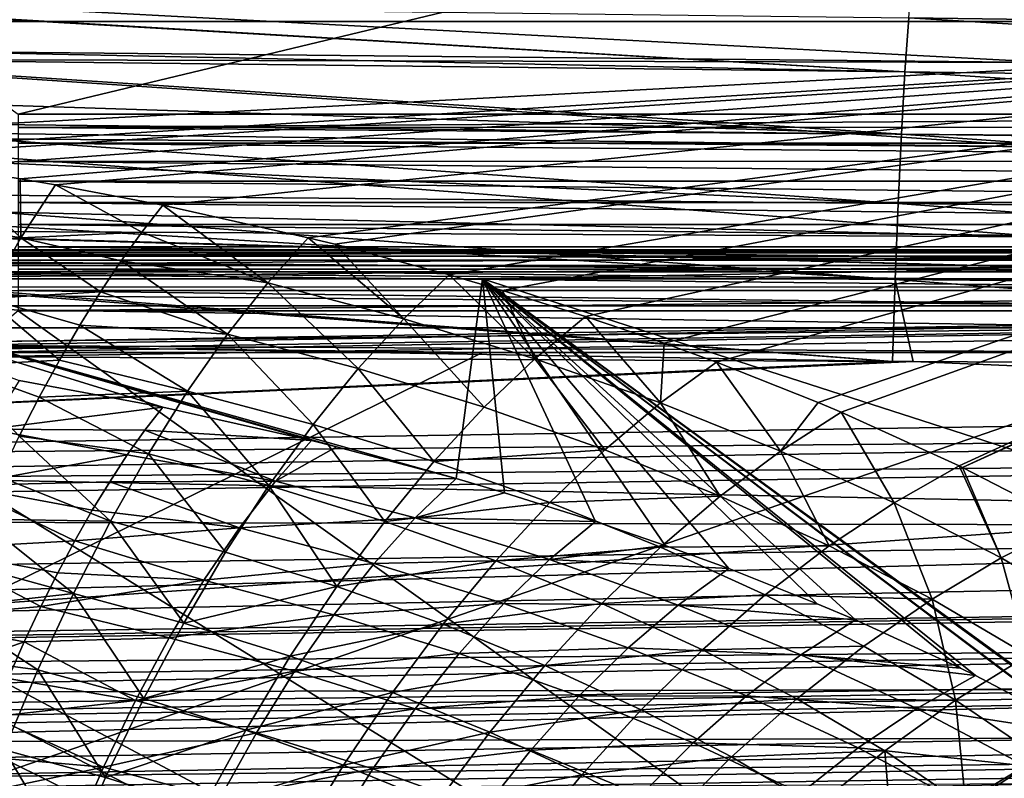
# Model space of a CAD drawing. Header units: metres. Extents: x -109 to 109, y -78 to 121.
# Tile 1055 of 1056: x -33 to -19, y 7 to 17. Entities that reach past the tile are written whole.
import ezdxf

# ---------------------------------------------------------------- set-up
doc = ezdxf.new("R2010")
doc.units = ezdxf.units.M
doc.layers.add('solid_508554_SW0001', color=7, linetype='CONTINUOUS')

msp = doc.modelspace()

# ---------------------------------------------------------------- linework, layer by layer
at = {"layer": 'solid_508554_SW0001'}
for points in [[(-21.342606, 18.547604, -3.549314), (-36.853806, 18.547604, -3.54931), (-32.970078, 15.75333, -8.021083)], [(-4.682198, 15.753331, -8.021087), (-21.342606, 18.547604, -3.549314), (-32.970078, 15.75333, -8.021083)], [(-4.682198, 15.753331, -8.021087), (-4.590186, 17.150467, -5.785203), (-21.342606, 18.547604, -3.549314)], [(-6.758444, 17.023067, -16.715183), (-37.023712, 17.023067, -16.715183), (-37.019573, 18.021637, -14.876427)], [(-5.92515, 17.335104, -16.164734), (-6.758444, 17.023067, -16.715183), (-37.019573, 18.021637, -14.876427)], [(-4.969801, 16.858284, 14.409007), (-20.747793, 17.075331, 13.560602), (-20.694605, 17.70388, 12.337222)], [(-4.939321, 17.487726, 13.235426), (-4.969801, 16.858284, 14.409007), (-20.694605, 17.70388, 12.337222)], [(-36.861309, 17.419931, 17.86578), (-18.808737, 16.463593, 19.43844), (-18.759266, 17.533689, 18.375368)], [(-36.861309, 17.419931, 17.86578), (-36.895264, 16.638653, 18.633751), (-18.808737, 16.463593, 19.43844)], [(-36.699299, 16.663927, 13.711466), (-36.65786, 17.259754, 12.734983), (-20.798943, 16.331966, 14.717906)], [(-36.65786, 17.259754, 12.734983), (-36.657394, 17.265879, 12.723969), (-20.798943, 16.331966, 14.717906)], [(-36.657394, 17.265879, 12.723969), (-20.747793, 17.075331, 13.560602), (-20.798943, 16.331966, 14.717906)], [(-4.996895, 16.122278, 15.519098), (-20.798943, 16.331966, 14.717906), (-20.747793, 17.075331, 13.560602)], [(-4.969801, 16.858284, 14.409007), (-4.996895, 16.122278, 15.519098), (-20.747793, 17.075331, 13.560602)], [(-6.758444, 17.023067, -16.715183), (-37.023712, 15.417322, -19.496414), (-37.023712, 17.023067, -16.715183)], [(-6.758444, 17.023067, -16.715183), (-35.48402, 15.240658, -19.802406), (-37.023712, 15.417322, -19.496414)], [(-6.758444, 17.023067, -16.715183), (-34.961308, 15.172214, -19.920954), (-35.48402, 15.240658, -19.802406)], [(-6.758444, 17.023067, -16.715183), (-33.960289, 15.028846, -20.169275), (-34.961308, 15.172214, -19.920954)], [(-6.758444, 17.023067, -16.715183), (-32.94508, 14.866494, -20.450476), (-33.960289, 15.028846, -20.169275)], [(-6.758444, 17.023067, -16.715183), (-32.458565, 14.782458, -20.596031), (-32.94508, 14.866494, -20.450476)], [(-6.758444, 17.023067, -16.715183), (-30.987467, 14.502872, -21.08029), (-32.458565, 14.782458, -20.596031)], [(-6.758444, 17.023067, -16.715183), (-28.991423, 14.05822, -21.850449), (-30.987467, 14.502872, -21.08029)], [(-6.758444, 17.023067, -16.715183), (-28.625614, 13.968137, -22.006477), (-28.991423, 14.05822, -21.850449)], [(-6.758444, 17.023067, -16.715183), (-27.053476, 13.548967, -22.7325), (-28.625614, 13.968137, -22.006477)], [(-6.758444, 17.023067, -16.715183), (-26.323151, 13.335853, -23.101625), (-27.053476, 13.548967, -22.7325)], [(-6.758444, 17.023067, -16.715183), (-25.182825, 12.978282, -23.720955), (-26.323151, 13.335853, -23.101625)], [(-6.758444, 17.023067, -16.715183), (-24.10392, 12.610436, -24.358084), (-25.182825, 12.978282, -23.720955)], [(-6.758444, 17.023067, -16.715183), (-23.387451, 12.34922, -24.810522), (-24.10392, 12.610436, -24.358084)], [(-6.758444, 17.023067, -16.715183), (-21.992008, 11.798354, -25.76465), (-23.387451, 12.34922, -24.810522)], [(-6.758444, 17.023067, -16.715183), (-21.674801, 11.664824, -25.995934), (-21.992008, 11.798354, -25.76465)], [(-6.758444, 17.023067, -16.715183), (-20.052856, 10.928493, -27.271294), (-21.674801, 11.664824, -25.995934)], [(-6.758444, 17.023067, -16.715183), (-20.010578, 10.908013, -27.306767), (-20.052856, 10.928493, -27.271294)], [(-6.758444, 17.023067, -16.715183), (-7.572057, 16.642284, -17.374716), (-20.010578, 10.908013, -27.306767)], [(-36.895264, 16.638653, 18.633751), (-36.900597, 16.507622, 18.753492), (-18.808737, 16.463593, 19.43844)], [(-36.708649, 16.515184, 13.930202), (-36.699299, 16.663927, 13.711466), (-20.798943, 16.331966, 14.717906)], [(-7.572057, 16.642284, -17.374716), (-8.300473, 16.220469, -18.105324), (-20.010578, 10.908013, -27.306767)], [(-36.900597, 16.507622, 18.753492), (-36.937424, 15.533107, 19.572546), (-18.854805, 15.305784, 20.405415)], [(-36.900597, 16.507622, 18.753492), (-18.854805, 15.305784, 20.405415), (-18.808737, 16.463593, 19.43844)], [(-36.739056, 15.991838, 14.637187), (-36.708649, 16.515184, 13.930202), (-20.847582, 15.480673, 15.798412)], [(-36.708649, 16.515184, 13.930202), (-20.798943, 16.331966, 14.717906), (-20.847582, 15.480673, 15.798412)], [(-5.020374, 15.286323, 16.556009), (-20.847582, 15.480673, 15.798412), (-20.798943, 16.331966, 14.717906)], [(-4.996895, 16.122278, 15.519098), (-5.020374, 15.286323, 16.556009), (-20.798943, 16.331966, 14.717906)], [(-8.300473, 16.220469, -18.105324), (-18.525719, 10.14177, -28.633938), (-20.010578, 10.908013, -27.306767)], [(-36.75721, 15.64832, 15.055971), (-36.739056, 15.991838, 14.637187), (-20.847582, 15.480673, 15.798412)], [(-32.970078, 15.571224, -8.268086), (-4.682198, 15.753331, -8.021087), (-32.970078, 15.75333, -8.021083)], [(-4.682199, 15.572849, -8.266206), (-4.682198, 15.753331, -8.021087), (-32.970078, 15.571224, -8.268086)], [(-36.776867, 15.247792, 15.506217), (-36.75721, 15.64832, 15.055971), (-20.893257, 14.529337, 16.79211)], [(-36.75721, 15.64832, 15.055971), (-20.847582, 15.480673, 15.798412), (-20.893257, 14.529337, 16.79211)], [(-4.682199, 15.35514, -8.482906), (-4.682199, 15.572849, -8.266206), (-32.970078, 15.571224, -8.268086)], [(-4.682199, 15.35514, -8.482906), (-32.970078, 15.571224, -8.268086), (-32.970078, 15.353474, -8.484323)], [(-36.940624, 15.442174, 19.643013), (-36.971596, 14.501547, 20.318605), (-18.890017, 14.068698, 21.269476)], [(-36.937424, 15.533107, 19.572546), (-36.940624, 15.442174, 19.643013), (-18.854805, 15.305784, 20.405415)], [(-36.940624, 15.442174, 19.643013), (-18.890017, 14.068698, 21.269476), (-18.854805, 15.305784, 20.405415)], [(-5.040026, 14.357511, 17.510618), (-20.893257, 14.529337, 16.79211), (-20.847582, 15.480673, 15.798412)], [(-5.020374, 15.286323, 16.556009), (-5.040026, 14.357511, 17.510618), (-20.847582, 15.480673, 15.798412)], [(-4.682199, 15.106812, -8.663714), (-4.682199, 15.35514, -8.482906), (-32.970078, 15.353474, -8.484323)], [(-4.682199, 15.106812, -8.663714), (-32.970078, 15.353474, -8.484323), (-32.970078, 15.105206, -8.6647)], [(-36.802597, 14.673853, 16.090149), (-36.776867, 15.247792, 15.506217), (-20.893257, 14.529337, 16.79211)], [(-32.935249, 14.057127, -21.723635), (-34.374317, 14.293921, -21.313614), (-33.960289, 15.028846, -20.169275)], [(-32.94508, 14.866494, -20.450476), (-32.935249, 14.057127, -21.723635), (-33.960289, 15.028846, -20.169275)], [(-4.682199, 14.833721, -8.804362), (-4.682199, 15.106812, -8.663714), (-32.970078, 15.105206, -8.6647)], [(-4.682199, 14.833721, -8.804362), (-32.970078, 15.105206, -8.6647), (-32.970078, 14.832265, -8.804973)], [(-32.94508, 14.866494, -20.450476), (-32.458565, 14.782458, -20.596031), (-32.935249, 14.057127, -21.723635)], [(-4.682199, 14.542311, -8.901532), (-4.682199, 14.833721, -8.804362), (-32.970078, 14.832265, -8.804973)], [(-4.682199, 14.542311, -8.901532), (-32.970078, 14.832265, -8.804973), (-32.970078, 14.541077, -8.901838)], [(-31.272802, 14.136699, -21.678062), (-32.935249, 14.057127, -21.723635), (-32.458565, 14.782458, -20.596031)], [(-30.987467, 14.502872, -21.08029), (-31.272802, 14.136699, -21.678062), (-32.458565, 14.782458, -20.596031)], [(-36.812496, 14.436559, 16.312986), (-36.802597, 14.673853, 16.090149), (-20.935545, 13.486774, 17.689795)], [(-36.802597, 14.673853, 16.090149), (-20.893257, 14.529337, 16.79211), (-20.935545, 13.486774, 17.689795)], [(-36.971596, 14.501547, 20.318605), (-36.981945, 14.160216, 20.541409), (-18.890017, 14.068698, 21.269476)], [(-4.682199, 14.239454, -8.952929), (-4.682199, 14.542311, -8.901532), (-32.970078, 14.541077, -8.901838)], [(-4.682199, 14.239454, -8.952929), (-32.970078, 14.541077, -8.901838), (-32.970078, 14.238498, -8.953015)], [(-29.544962, 13.439134, -22.819403), (-31.272802, 14.136699, -21.678062), (-30.987467, 14.502872, -21.08029)], [(-28.991423, 14.05822, -21.850449), (-29.544962, 13.439134, -22.819403), (-30.987467, 14.502872, -21.08029)], [(-5.055689, 13.343698, 18.374937), (-20.935545, 13.486774, 17.689795), (-20.893257, 14.529337, 16.79211)], [(-5.040026, 14.357511, 17.510618), (-5.055689, 13.343698, 18.374937), (-20.893257, 14.529337, 16.79211)], [(-36.84436, 13.601415, 17.022514), (-36.812496, 14.436559, 16.312986), (-20.935545, 13.486774, 17.689795)], [(-32.935249, 14.057127, -21.723635), (-33.407383, 13.226859, -22.778505), (-34.374317, 14.293921, -21.313614)], [(-4.682199, 13.932295, -8.957342), (-4.682199, 14.239454, -8.952929), (-32.970078, 14.238498, -8.953015)], [(-4.682199, 13.932295, -8.957342), (-32.970078, 14.238498, -8.953015), (-32.970078, 13.931651, -8.9573)], [(-0.815095, 13.140963, 22.529665), (-37.960373, 14.179159, 20.493118), (-81.084099, 11.886697, 20.357214)], [(-0.815095, 13.140963, 22.529665), (-36.981945, 14.160216, 20.541409), (-37.960373, 14.179159, 20.493118)], [(-0.815095, 13.140963, 22.529665), (-18.890017, 14.068698, 21.269476), (-36.981945, 14.160216, 20.541409)], [(-31.841831, 13.313896, -22.81353), (-33.407383, 13.226859, -22.778505), (-32.935249, 14.057127, -21.723635)], [(-31.272802, 14.136699, -21.678062), (-31.557804, 13.740017, -22.256207), (-32.935249, 14.057127, -21.723635)], [(-31.557804, 13.740017, -22.256207), (-31.841831, 13.313896, -22.81353), (-32.935249, 14.057127, -21.723635)], [(-29.544962, 13.439134, -22.819403), (-31.557804, 13.740017, -22.256207), (-31.272802, 14.136699, -21.678062)], [(-27.679657, 12.947841, -23.670206), (-29.544962, 13.439134, -22.819403), (-28.991423, 14.05822, -21.850449)], [(-28.625614, 13.968137, -22.006477), (-27.679657, 12.947841, -23.670206), (-28.991423, 14.05822, -21.850449)], [(-4.682198, 13.628081, -8.914662), (-4.682199, 13.932295, -8.957342), (-32.970078, 13.931651, -8.9573)], [(-4.682198, 13.628081, -8.914662), (-32.970078, 13.931651, -8.9573), (-32.970078, 13.627761, -8.914591)], [(-28.625614, 13.968137, -22.006477), (-27.053476, 13.548967, -22.7325), (-27.679657, 12.947841, -23.670206)], [(-36.710495, 13.878362, -15.244333), (-16.481787, 13.878194, -15.245919), (-16.481787, 13.893195, -14.82723)], [(-36.710491, 13.893125, -15.033635), (-36.710495, 13.878362, -15.244333), (-16.481787, 13.893195, -14.82723)], [(-36.710495, 13.878362, -15.244333), (-36.710434, 13.805529, -15.656363), (-16.481787, 13.878194, -15.245919)], [(-36.710472, 13.893147, -14.825828), (-36.710491, 13.893125, -15.033635), (-16.481787, 13.893195, -14.82723)], [(-36.710472, 13.893147, -14.825828), (-16.481787, 13.893195, -14.82723), (-16.481787, 13.849722, -14.410536)], [(-36.710442, 13.849515, -14.409355), (-36.710472, 13.893147, -14.825828), (-16.481787, 13.849722, -14.410536)], [(-36.710445, 13.748351, -14.003121), (-36.710442, 13.849515, -14.409355), (-16.481787, 13.748623, -14.003961)], [(-36.710442, 13.849515, -14.409355), (-16.481787, 13.849722, -14.410536), (-16.481787, 13.748623, -14.003961)], [(-36.710434, 13.805529, -15.656363), (-16.481787, 13.805011, -15.658434), (-16.481787, 13.878194, -15.245919)], [(-36.710434, 13.805529, -15.656363), (-36.71035, 13.676238, -16.053854), (-16.481787, 13.805011, -15.658434)], [(-36.71035, 13.676238, -16.053854), (-16.481787, 13.675073, -16.056732), (-16.481787, 13.805011, -15.658434)], [(-36.71035, 13.676238, -16.053854), (-36.710487, 13.493012, -16.429419), (-16.481787, 13.675073, -16.056732)], [(-16.481787, 13.675073, -16.056732), (-36.710487, 13.493012, -16.429419), (-26.596136, 13.493012, -16.429419)], [(-36.710457, 13.591607, -13.614898), (-36.710449, 13.741597, -13.982572), (-16.481787, 13.591868, -13.615434)], [(-36.710449, 13.741597, -13.982572), (-36.710445, 13.748351, -14.003121), (-16.481787, 13.591868, -13.615434)], [(-36.710445, 13.748351, -14.003121), (-16.481787, 13.748623, -14.003961), (-16.481787, 13.591868, -13.615434)], [(-30.098053, 12.735928, -23.729485), (-31.841831, 13.313896, -22.81353), (-31.557804, 13.740017, -22.256207)], [(-29.544962, 13.439134, -22.819403), (-30.098053, 12.735928, -23.729485), (-31.557804, 13.740017, -22.256207)], [(-16.481787, 13.675073, -16.056732), (-26.596136, 13.493012, -16.429419), (-16.481787, 13.493012, -16.429419)], [(-36.876308, 12.633714, 17.719501), (-36.845711, 13.563334, 17.052326), (-20.969263, 12.362541, 18.483389)], [(-36.845711, 13.563334, 17.052326), (-36.84436, 13.601415, 17.022514), (-20.969263, 12.362541, 18.483389)], [(-36.84436, 13.601415, 17.022514), (-20.935545, 13.486774, 17.689795), (-20.969263, 12.362541, 18.483389)], [(-36.710457, 13.591607, -13.614898), (-16.481787, 13.591868, -13.615434), (-16.481787, 13.382517, -13.252534)], [(-36.710457, 13.382312, -13.25223), (-36.710457, 13.591607, -13.614898), (-16.481787, 13.382517, -13.252534)], [(-4.682198, 13.333991, -8.825897), (-4.682198, 13.628081, -8.914662), (-32.970078, 13.627761, -8.914591)], [(-4.682198, 13.333991, -8.825897), (-32.970078, 13.627761, -8.914591), (-32.970078, 13.333982, -8.825893)], [(-25.880583, 12.397781, -24.622789), (-27.679657, 12.947841, -23.670206), (-27.053476, 13.548967, -22.7325)], [(-26.323151, 13.335853, -23.101625), (-25.880583, 12.397781, -24.622789), (-27.053476, 13.548967, -22.7325)], [(-36.710487, 13.493012, -16.429419), (-28.601847, 11.19178, -20.415268), (-26.960167, 10.753361, -21.174633)], [(-26.596136, 13.493012, -16.429419), (-36.710487, 13.493012, -16.429419), (-26.960167, 10.753361, -21.174633)], [(-36.710487, 13.493012, -16.429419), (-28.943455, 11.275937, -20.269505), (-28.601847, 11.19178, -20.415268)], [(-36.710487, 13.493012, -16.429419), (-30.987467, 11.73159, -19.480289), (-28.943455, 11.275937, -20.269505)], [(-36.710487, 13.493012, -16.429419), (-32.958954, 12.097549, -18.84643), (-30.987467, 11.73159, -19.480289)], [(-36.710457, 13.382312, -13.25223), (-16.481787, 13.382517, -13.252534), (-16.481787, 13.124651, -12.922338)], [(-36.710453, 13.295115, -13.129657), (-36.710457, 13.382312, -13.25223), (-16.481787, 13.124651, -12.922338)], [(-28.305454, 12.262632, -24.548695), (-30.098053, 12.735928, -23.729485), (-29.544962, 13.439134, -22.819403)], [(-27.679657, 12.947841, -23.670206), (-28.305454, 12.262632, -24.548695), (-29.544962, 13.439134, -22.819403)], [(-26.596136, 13.493012, -16.429419), (-26.960167, 10.753361, -21.174633), (-26.29385, 10.558633, -21.511911)], [(-26.596136, 13.493012, -16.429419), (-16.850021, 6.37776, -28.753395), (-16.528309, 6.168246, -29.116283)], [(-16.481787, 10.233906, -22.074356), (-26.596136, 13.493012, -16.429419), (-16.528309, 6.168246, -29.116283)], [(-26.596136, 13.493012, -16.429419), (-18.205677, 7.193865, -27.339859), (-16.850021, 6.37776, -28.753395)], [(-26.596136, 13.493012, -16.429419), (-18.286257, 7.239297, -27.261169), (-18.205677, 7.193865, -27.339859)], [(-26.596136, 13.493012, -16.429419), (-19.830622, 8.052367, -25.852892), (-18.286257, 7.239297, -27.261169)], [(-26.596136, 13.493012, -16.429419), (-20.037123, 8.153414, -25.677874), (-19.830622, 8.052367, -25.852892)], [(-26.596136, 13.493012, -16.429419), (-21.478081, 8.814135, -24.53347), (-20.037123, 8.153414, -25.677874)], [(-26.596136, 13.493012, -16.429419), (-22.00281, 9.036842, -24.14773), (-21.478081, 8.814135, -24.53347)], [(-26.596136, 13.493012, -16.429419), (-23.21867, 9.519598, -23.311571), (-22.00281, 9.036842, -24.14773)], [(-26.596136, 13.493012, -16.429419), (-24.088249, 9.838399, -22.759392), (-23.21867, 9.519598, -23.311571)], [(-26.596136, 13.493012, -16.429419), (-25.048027, 10.166698, -22.190762), (-24.088249, 9.838399, -22.759392)], [(-26.596136, 13.493012, -16.429419), (-26.29385, 10.558633, -21.511911), (-25.048027, 10.166698, -22.190762)], [(-16.481787, 10.233906, -22.074356), (-16.481787, 13.493012, -16.429419), (-26.596136, 13.493012, -16.429419)], [(-20.68787, 12.360959, 18.494814), (-20.969263, 12.362541, 18.483389), (-20.935545, 13.486774, 17.689795)], [(-5.067146, 12.262656, 19.135719), (-20.68787, 12.360959, 18.494814), (-20.935545, 13.486774, 17.689795)], [(-5.055689, 13.343698, 18.374937), (-5.067146, 12.262656, 19.135719), (-20.935545, 13.486774, 17.689795)], [(-36.710453, 13.12455, -12.922225), (-36.710453, 13.295115, -13.129657), (-16.481787, 13.124651, -12.922338)], [(-31.841831, 13.313896, -22.81353), (-32.124241, 12.859404, -23.348839), (-33.407383, 13.226859, -22.778505)], [(-4.682198, 13.333991, -8.825897), (-32.970078, 13.057232, -8.693296), (-4.682198, 13.057236, -8.693299)], [(-4.682198, 13.333991, -8.825897), (-32.970078, 13.333982, -8.825893), (-32.970078, 13.057232, -8.693296)], [(-30.098053, 12.735928, -23.729485), (-32.124241, 12.859404, -23.348839), (-31.841831, 13.313896, -22.81353)], [(-26.323151, 13.335853, -23.101625), (-25.182825, 12.978282, -23.720955), (-25.880583, 12.397781, -24.622789)], [(-81.077904, 11.786218, 20.418715), (-0.815095, 13.140963, 22.529665), (-81.084099, 11.886697, 20.357214)], [(-81.077904, 11.786218, 20.418715), (-0.815184, 13.040385, 22.590996), (-0.815095, 13.140963, 22.529665)], [(-36.710453, 13.12455, -12.922225), (-16.481787, 13.124651, -12.922338), (-16.481787, 12.823298, -12.631285)], [(-36.710453, 12.82338, -12.631352), (-36.710453, 13.12455, -12.922225), (-16.481787, 12.823298, -12.631285)], [(-32.404396, 12.377609, -23.860937), (-33.873055, 12.299219, -23.751928), (-33.407383, 13.226859, -22.778505)], [(-32.124241, 12.859404, -23.348839), (-32.404396, 12.377609, -23.860937), (-33.407383, 13.226859, -22.778505)], [(-81.077904, 11.786218, 20.418715), (-81.071564, 11.683409, 20.476221), (-0.815184, 13.040385, 22.590996)], [(-0.815184, 13.040385, 22.590996), (-81.071564, 11.683409, 20.476221), (-0.815127, 12.937478, 22.648335)], [(-34.869118, 11.46491, -7.773969), (-4.682198, -7.183285, 2.992571), (-32.970078, 13.057232, -8.693296)], [(-4.682198, -7.183285, 2.992571), (-4.682198, 13.057236, -8.693299), (-32.970078, 13.057232, -8.693296)], [(-24.154404, 11.791707, -25.672386), (-25.880583, 12.397781, -24.622789), (-25.182825, 12.978282, -23.720955)], [(-24.10392, 12.610436, -24.358084), (-24.154404, 11.791707, -25.672386), (-25.182825, 12.978282, -23.720955)], [(-0.811601, 10.081635, 24.166874), (-0.815127, 12.937478, 22.648335), (-81.071564, 11.683409, 20.476221)], [(-30.644915, 11.953078, -24.576096), (-32.404396, 12.377609, -23.860937), (-32.124241, 12.859404, -23.348839)], [(-30.098053, 12.735928, -23.729485), (-30.644915, 11.953078, -24.576096), (-32.124241, 12.859404, -23.348839)], [(-26.57662, 11.73282, -25.465773), (-28.305454, 12.262632, -24.548695), (-27.679657, 12.947841, -23.670206)], [(-25.880583, 12.397781, -24.622789), (-26.57662, 11.73282, -25.465773), (-27.679657, 12.947841, -23.670206)], [(-36.710453, 12.596994, -12.458994), (-36.710453, 12.82338, -12.631352), (-16.481787, 12.823298, -12.631285)], [(-36.710453, 12.596994, -12.458994), (-16.481787, 12.823298, -12.631285), (-16.481787, 12.484694, -12.385273)], [(-28.924084, 11.497463, -25.363985), (-30.644915, 11.953078, -24.576096), (-30.098053, 12.735928, -23.729485)], [(-28.305454, 12.262632, -24.548695), (-28.924084, 11.497463, -25.363985), (-30.098053, 12.735928, -23.729485)], [(-36.882084, 12.441638, 17.843906), (-36.876308, 12.633714, 17.719501), (-20.969263, 12.362541, 18.483389)], [(-36.710453, 12.596994, -12.458994), (-16.481787, 12.484694, -12.385273), (-26.596104, 12.484694, -12.385273)], [(-36.710453, 12.596994, -12.458994), (-26.596104, 12.484694, -12.385273), (-36.710415, 12.484695, -12.385275)], [(-24.10392, 12.610436, -24.358084), (-23.387451, 12.34922, -24.810522), (-24.154404, 11.791707, -25.672386)], [(-51.103836, 10.973016, 18.253078), (-36.882084, 12.441638, 17.843906), (-20.969263, 12.362541, 18.483389)], [(-36.710415, 12.484695, -12.385275), (-26.596104, 12.484694, -12.385273), (-50.503654, 0.732994, -5.041996)], [(-16.481787, 12.484694, -12.385273), (-15.998173, 0.732994, -5.041996), (-50.503654, 0.732994, -5.041996)], [(-26.596104, 12.484694, -12.385273), (-16.481787, 12.484694, -12.385273), (-50.503654, 0.732994, -5.041996)], [(-51.103836, 10.973016, 18.253078), (-20.969263, 12.362541, 18.483389), (-20.68787, 12.360959, 18.494814)], [(-5.068176, 11.692358, 19.499018), (-51.103836, 10.973016, 18.253078), (-20.68787, 12.360959, 18.494814)], [(-32.404396, 12.377609, -23.860937), (-32.681652, 11.869581, -24.348635), (-33.873055, 12.299219, -23.751928)], [(-32.681652, 11.869581, -24.348635), (-32.955364, 11.336388, -24.810734), (-33.873055, 12.299219, -23.751928)], [(-30.644915, 11.953078, -24.576096), (-32.681652, 11.869581, -24.348635), (-32.404396, 12.377609, -23.860937)], [(-24.917988, 11.149128, -26.476141), (-26.57662, 11.73282, -25.465773), (-25.880583, 12.397781, -24.622789)], [(-24.154404, 11.791707, -25.672386), (-24.917988, 11.149128, -26.476141), (-25.880583, 12.397781, -24.622789)], [(-22.507786, 11.132369, -26.81423), (-24.154404, 11.791707, -25.672386), (-23.387451, 12.34922, -24.810522)], [(-21.992008, 11.798354, -25.76465), (-22.507786, 11.132369, -26.81423), (-23.387451, 12.34922, -24.810522)], [(-5.068176, 11.692358, 19.499018), (-20.68787, 12.360959, 18.494814), (-5.067146, 12.262656, 19.135719)], [(-27.264585, 10.987549, -26.245874), (-28.924084, 11.497463, -25.363985), (-28.305454, 12.262632, -24.548695)], [(-26.57662, 11.73282, -25.465773), (-27.264585, 10.987549, -26.245874), (-28.305454, 12.262632, -24.548695)], [(-33.369431, 11.43181, -19.867744), (-30.987467, 11.73159, -19.480289), (-32.958954, 12.097549, -18.84643)], [(-30.644915, 11.953078, -24.576096), (-31.181999, 11.095599, -25.353703), (-32.681652, 11.869581, -24.348635)], [(-29.531527, 10.657232, -26.110748), (-31.181999, 11.095599, -25.353703), (-30.644915, 11.953078, -24.576096)], [(-28.924084, 11.497463, -25.363985), (-29.531527, 10.657232, -26.110748), (-30.644915, 11.953078, -24.576096)], [(-31.181999, 11.095599, -25.353703), (-32.955364, 11.336388, -24.810734), (-32.681652, 11.869581, -24.348635)], [(-23.335981, 10.514207, -27.575211), (-24.917988, 11.149128, -26.476141), (-24.154404, 11.791707, -25.672386)], [(-22.507786, 11.132369, -26.81423), (-23.335981, 10.514207, -27.575211), (-24.154404, 11.791707, -25.672386)], [(-21.992008, 11.798354, -25.76465), (-21.674801, 11.664824, -25.995934), (-22.507786, 11.132369, -26.81423)], [(-81.015121, 10.25634, 21.236973), (-0.811601, 10.081635, 24.166874), (-81.071564, 11.683409, 20.476221)], [(-5.068494, 11.357077, 19.703466), (-51.103836, 10.973016, 18.253078), (-5.068176, 11.692358, 19.499018)], [(-31.230413, 11.418934, -19.988724), (-30.987467, 11.73159, -19.480289), (-33.369431, 11.43181, -19.867744)], [(-31.230413, 11.418934, -19.988724), (-28.943455, 11.275937, -20.269505), (-30.987467, 11.73159, -19.480289)], [(-24.917988, 11.149128, -26.476141), (-27.264585, 10.987549, -26.245874), (-26.57662, 11.73282, -25.465773)], [(-20.947388, 10.422522, -28.04355), (-22.507786, 11.132369, -26.81423), (-21.674801, 11.664824, -25.995934)], [(-20.052856, 10.928493, -27.271294), (-20.947388, 10.422522, -28.04355), (-21.674801, 11.664824, -25.995934)], [(-27.94001, 10.166739, -26.957993), (-29.531527, 10.657232, -26.110748), (-28.924084, 11.497463, -25.363985)], [(-27.264585, 10.987549, -26.245874), (-27.94001, 10.166739, -26.957993), (-28.924084, 11.497463, -25.363985)], [(-5.068494, 11.357077, 19.703466), (-51.10363, 10.637765, 18.457529), (-51.103836, 10.973016, 18.253078)], [(-5.068494, 11.357077, 19.703466), (-5.068292, 11.014077, 19.894577), (-51.10363, 10.637765, 18.457529)], [(-34.869118, 11.46491, -7.773969), (-36.770775, 9.875168, -6.856131), (-4.682198, -7.183285, 2.992571)], [(-31.473021, 11.078633, -20.479256), (-33.369431, 11.43181, -19.867744), (-33.776802, 10.659899, -20.812794)], [(-31.473021, 11.078633, -20.479256), (-31.230413, 11.418934, -19.988724), (-33.369431, 11.43181, -19.867744)], [(-29.439972, 10.719485, -21.130291), (-31.230413, 11.418934, -19.988724), (-31.473021, 11.078633, -20.479256)], [(-29.439972, 10.719485, -21.130291), (-28.943455, 11.275937, -20.269505), (-31.230413, 11.418934, -19.988724)], [(-31.705755, 10.16851, -26.056774), (-33.224895, 10.779095, -25.246042), (-32.955364, 11.336388, -24.810734)], [(-31.181999, 11.095599, -25.353703), (-31.705755, 10.16851, -26.056774), (-32.955364, 11.336388, -24.810734)], [(-29.439972, 10.719485, -21.130291), (-28.601847, 11.19178, -20.415268), (-28.943455, 11.275937, -20.269505)], [(-30.123775, 9.746845, -26.783657), (-31.705755, 10.16851, -26.056774), (-31.181999, 11.095599, -25.353703)], [(-29.531527, 10.657232, -26.110748), (-30.123775, 9.746845, -26.783657), (-31.181999, 11.095599, -25.353703)], [(-29.439972, 10.719485, -21.130291), (-26.960167, 10.753361, -21.174633), (-28.601847, 11.19178, -20.415268)], [(-24.917988, 11.149128, -26.476141), (-25.672626, 10.425863, -27.217367), (-27.264585, 10.987549, -26.245874)], [(-23.335981, 10.514207, -27.575211), (-25.672626, 10.425863, -27.217367), (-24.917988, 11.149128, -26.476141)], [(-21.837029, 9.830704, -28.75839), (-23.335981, 10.514207, -27.575211), (-22.507786, 11.132369, -26.81423)], [(-20.947388, 10.422522, -28.04355), (-21.837029, 9.830704, -28.75839), (-22.507786, 11.132369, -26.81423)], [(-5.068292, 11.014077, 19.894577), (-51.10722, 7.792637, 19.978857), (-51.103764, 10.294737, 18.648643)], [(-5.068292, 11.014077, 19.894577), (-5.06484, 8.512086, 21.224977), (-51.10722, 7.792637, 19.978857)], [(-51.10363, 10.637765, 18.457529), (-5.068292, 11.014077, 19.894577), (-51.103764, 10.294737, 18.648643)], [(-31.714664, 10.711723, -20.950735), (-31.473021, 11.078633, -20.479256), (-33.776802, 10.659899, -20.812794)], [(-29.439972, 10.719485, -21.130291), (-31.473021, 11.078633, -20.479256), (-31.714664, 10.711723, -20.950735)], [(-25.672626, 10.425863, -27.217367), (-27.94001, 10.166739, -26.957993), (-27.264585, 10.987549, -26.245874)], [(-19.479876, 9.664918, -29.355577), (-20.947388, 10.422522, -28.04355), (-20.052856, 10.928493, -27.271294)], [(-20.010578, 10.908013, -27.306767), (-19.479876, 9.664918, -29.355577), (-20.052856, 10.928493, -27.271294)], [(-20.010578, 10.908013, -27.306767), (-18.525719, 10.14177, -28.633938), (-19.479876, 9.664918, -29.355577)], [(-31.954723, 10.319242, -21.402002), (-31.714664, 10.711723, -20.950735), (-33.776802, 10.659899, -20.812794)], [(-31.705755, 10.16851, -26.056774), (-33.489616, 10.198842, -25.653446), (-33.224895, 10.779095, -25.246042)], [(-29.934366, 10.079411, -21.932228), (-31.714664, 10.711723, -20.950735), (-31.954723, 10.319242, -21.402002)], [(-29.934366, 10.079411, -21.932228), (-29.439972, 10.719485, -21.130291), (-31.714664, 10.711723, -20.950735)], [(-27.523949, 10.213407, -22.006662), (-29.439972, 10.719485, -21.130291), (-29.934366, 10.079411, -21.932228)], [(-27.523949, 10.213407, -22.006662), (-26.960167, 10.753361, -21.174633), (-29.439972, 10.719485, -21.130291)], [(-27.523949, 10.213407, -22.006662), (-26.29385, 10.558633, -21.511911), (-26.960167, 10.753361, -21.174633)], [(-32.192577, 9.902222, -21.831902), (-33.776802, 10.659899, -20.812794), (-34.176899, 9.790246, -21.672073)], [(-32.192577, 9.902222, -21.831902), (-31.954723, 10.319242, -21.402002), (-33.776802, 10.659899, -20.812794)], [(-28.598433, 9.275168, -27.597029), (-30.123775, 9.746845, -26.783657), (-29.531527, 10.657232, -26.110748)], [(-27.94001, 10.166739, -26.957993), (-28.598433, 9.275168, -27.597029), (-29.531527, 10.657232, -26.110748)], [(-27.523949, 10.213407, -22.006662), (-25.048027, 10.166698, -22.190762), (-26.29385, 10.558633, -21.511911)], [(-25.672626, 10.425863, -27.217367), (-26.413425, 9.62654, -27.891214), (-27.94001, 10.166739, -26.957993)], [(-24.154402, 9.814952, -28.27405), (-26.413425, 9.62654, -27.891214), (-25.672626, 10.425863, -27.217367)], [(-23.335981, 10.514207, -27.575211), (-24.154402, 9.814952, -28.27405), (-25.672626, 10.425863, -27.217367)], [(-21.837029, 9.830704, -28.75839), (-24.154402, 9.814952, -28.27405), (-23.335981, 10.514207, -27.575211)], [(-20.427553, 9.101265, -30.021093), (-21.837029, 9.830704, -28.75839), (-20.947388, 10.422522, -28.04355)], [(-19.479876, 9.664918, -29.355577), (-20.427553, 9.101265, -30.021093), (-20.947388, 10.422522, -28.04355)], [(-29.934366, 10.079411, -21.932228), (-31.954723, 10.319242, -21.402002), (-32.192577, 9.902222, -21.831902)], [(-81.015121, 10.25634, 21.236973), (-80.958679, 8.829275, 21.997723), (-0.811601, 10.081635, 24.166874)], [(-32.212788, 9.177464, -26.680525), (-33.748951, 9.597052, -26.032156), (-33.489616, 10.198842, -25.653446)], [(-31.705755, 10.16851, -26.056774), (-32.212788, 9.177464, -26.680525), (-33.489616, 10.198842, -25.653446)], [(-30.69698, 8.771844, -27.37812), (-32.212788, 9.177464, -26.680525), (-31.705755, 10.16851, -26.056774)], [(-30.123775, 9.746845, -26.783657), (-30.69698, 8.771844, -27.37812), (-31.705755, 10.16851, -26.056774)], [(-28.08481, 9.589543, -22.77998), (-27.523949, 10.213407, -22.006662), (-29.934366, 10.079411, -21.932228)], [(-26.413425, 9.62654, -27.891214), (-28.598433, 9.275168, -27.597029), (-27.94001, 10.166739, -26.957993)], [(-25.677929, 9.645749, -22.989685), (-27.523949, 10.213407, -22.006662), (-28.08481, 9.589543, -22.77998)], [(-25.677929, 9.645749, -22.989685), (-25.048027, 10.166698, -22.190762), (-27.523949, 10.213407, -22.006662)], [(-25.677929, 9.645749, -22.989685), (-24.088249, 9.838399, -22.759392), (-25.048027, 10.166698, -22.190762)], [(-18.1119, 8.862314, -30.745539), (-19.479876, 9.664918, -29.355577), (-18.525719, 10.14177, -28.633938)], [(-80.95623, 7.965292, 22.405956), (-0.811601, 10.081635, 24.166874), (-80.958679, 8.829275, 21.997723)], [(-80.95623, 7.965292, 22.405956), (-1.996922, 9.571567, 24.379238), (-0.811601, 10.081635, 24.166874)], [(-30.42169, 9.361061, -22.669563), (-29.934366, 10.079411, -21.932228), (-32.192577, 9.902222, -21.831902)], [(-28.08481, 9.589543, -22.77998), (-29.934366, 10.079411, -21.932228), (-30.42169, 9.361061, -22.669563)], [(-36.770775, 9.875168, -6.856131), (-37.230968, 9.509166, -6.64482), (-4.682198, -7.183285, 2.992571)], [(-32.427601, 9.461699, -22.239277), (-32.192577, 9.902222, -21.831902), (-34.176899, 9.790246, -21.672073)], [(-30.42169, 9.361061, -22.669563), (-32.192577, 9.902222, -21.831902), (-32.427601, 9.461699, -22.239277)], [(-32.65918, 8.998709, -22.622971), (-34.176899, 9.790246, -21.672073), (-34.565502, 8.831284, -22.436094)], [(-32.65918, 8.998709, -22.622971), (-32.427601, 9.461699, -22.239277), (-34.176899, 9.790246, -21.672073)], [(-28.598433, 9.275168, -27.597029), (-30.69698, 8.771844, -27.37812), (-30.123775, 9.746845, -26.783657)], [(-24.154402, 9.814952, -28.27405), (-24.957735, 9.039076, -28.906172), (-26.413425, 9.62654, -27.891214)], [(-25.677929, 9.645749, -22.989685), (-23.21867, 9.519598, -23.311571), (-24.088249, 9.838399, -22.759392)], [(-22.716099, 9.157358, -29.411507), (-24.957735, 9.039076, -28.906172), (-24.154402, 9.814952, -28.27405)], [(-21.837029, 9.830704, -28.75839), (-22.716099, 9.157358, -29.411507), (-24.154402, 9.814952, -28.27405)], [(-20.427553, 9.101265, -30.021093), (-22.716099, 9.157358, -29.411507), (-21.837029, 9.830704, -28.75839)], [(-32.212788, 9.177464, -26.680525), (-34.002335, 8.975221, -26.381472), (-33.748951, 9.597052, -26.032156)], [(-26.413425, 9.62654, -27.891214), (-27.135485, 8.755792, -28.492836), (-28.598433, 9.275168, -27.597029)], [(-26.302999, 9.040195, -23.730728), (-25.677929, 9.645749, -22.989685), (-28.08481, 9.589543, -22.77998)], [(-24.957735, 9.039076, -28.906172), (-27.135485, 8.755792, -28.492836), (-26.413425, 9.62654, -27.891214)], [(-23.909889, 9.018956, -24.075127), (-25.677929, 9.645749, -22.989685), (-26.302999, 9.040195, -23.730728)], [(-23.909889, 9.018956, -24.075127), (-23.21867, 9.519598, -23.311571), (-25.677929, 9.645749, -22.989685)], [(-19.113966, 8.328546, -31.358725), (-20.427553, 9.101265, -30.021093), (-19.479876, 9.664918, -29.355577)], [(-18.1119, 8.862314, -30.745539), (-19.113966, 8.328546, -31.358725), (-19.479876, 9.664918, -29.355577)], [(-80.95623, 7.965292, 22.405956), (-3.071951, 9.096338, 24.549137), (-1.996922, 9.571567, 24.379238)], [(-37.230968, 9.509166, -6.64482), (-37.714027, 9.16053, -6.443535), (-4.682198, -7.183285, 2.992571)], [(-30.42169, 9.361061, -22.669563), (-32.427601, 9.461699, -22.239277), (-32.65918, 8.998709, -22.622971)], [(-28.637526, 8.887025, -23.489), (-28.08481, 9.589543, -22.77998), (-30.42169, 9.361061, -22.669563)], [(-26.302999, 9.040195, -23.730728), (-28.08481, 9.589543, -22.77998), (-28.637526, 8.887025, -23.489)], [(-23.909889, 9.018956, -24.075127), (-22.00281, 9.036842, -24.14773), (-23.21867, 9.519598, -23.311571)], [(-30.897972, 8.570027, -23.33613), (-30.42169, 9.361061, -22.669563), (-32.65918, 8.998709, -22.622971)], [(-28.637526, 8.887025, -23.489), (-30.42169, 9.361061, -22.669563), (-30.897972, 8.570027, -23.33613)], [(-28.598433, 9.275168, -27.597029), (-29.235577, 8.318255, -28.158611), (-30.69698, 8.771844, -27.37812)], [(-27.135485, 8.755792, -28.492836), (-29.235577, 8.318255, -28.158611), (-28.598433, 9.275168, -27.597029)], [(-80.95623, 7.965292, 22.405956), (-80.955582, 7.824362, 22.463324), (-3.071951, 9.096338, 24.549137)], [(-80.955582, 7.824362, 22.463324), (-3.195786, 9.040874, 24.567286), (-3.071951, 9.096338, 24.549137)], [(-37.714027, 9.16053, -6.443535), (-38.218876, 8.830504, -6.252995), (-4.682198, -7.183285, 2.992571)], [(-32.212788, 9.177464, -26.680525), (-32.699978, 8.129343, -27.221611), (-34.002335, 8.975221, -26.381472)], [(-31.247622, 7.739015, -27.890974), (-32.699978, 8.129343, -27.221611), (-32.212788, 9.177464, -26.680525)], [(-30.69698, 8.771844, -27.37812), (-31.247622, 7.739015, -27.890974), (-32.212788, 9.177464, -26.680525)], [(-22.716099, 9.157358, -29.411507), (-23.578896, 8.406789, -29.998621), (-24.957735, 9.039076, -28.906172)], [(-21.363909, 8.455624, -30.625332), (-23.578896, 8.406789, -29.998621), (-22.716099, 9.157358, -29.411507)], [(-20.427553, 9.101265, -30.021093), (-21.363909, 8.455624, -30.625332), (-22.716099, 9.157358, -29.411507)], [(-20.104, 7.712302, -31.911104), (-21.363909, 8.455624, -30.625332), (-20.427553, 9.101265, -30.021093)], [(-19.113966, 8.328546, -31.358725), (-20.104, 7.712302, -31.911104), (-20.427553, 9.101265, -30.021093)], [(-80.955582, 7.824362, 22.463324), (-4.398174, 8.494272, 24.728142), (-3.195786, 9.040874, 24.567286)], [(-32.886688, 8.514291, -22.981834), (-32.65918, 8.998709, -22.622971), (-34.565502, 8.831284, -22.436094)], [(-32.699978, 8.129343, -27.221611), (-34.24921, 8.334846, -26.700689), (-34.002335, 8.975221, -26.381472)], [(-30.897972, 8.570027, -23.33613), (-32.65918, 8.998709, -22.622971), (-32.886688, 8.514291, -22.981834)], [(-26.918888, 8.355571, -24.407829), (-26.302999, 9.040195, -23.730728), (-28.637526, 8.887025, -23.489)], [(-24.957735, 9.039076, -28.906172), (-25.740669, 8.191056, -29.467007), (-27.135485, 8.755792, -28.492836)], [(-24.596661, 8.433723, -24.780388), (-26.302999, 9.040195, -23.730728), (-26.918888, 8.355571, -24.407829)], [(-24.596661, 8.433723, -24.780388), (-23.909889, 9.018956, -24.075127), (-26.302999, 9.040195, -23.730728)], [(-23.578896, 8.406789, -29.998621), (-25.740669, 8.191056, -29.467007), (-24.957735, 9.039076, -28.906172)], [(-22.227634, 8.335566, -25.258587), (-23.909889, 9.018956, -24.075127), (-24.596661, 8.433723, -24.780388)], [(-23.909889, 9.018956, -24.075127), (-21.478081, 8.814135, -24.53347), (-22.00281, 9.036842, -24.14773)], [(-22.227634, 8.335566, -25.258587), (-21.478081, 8.814135, -24.53347), (-23.909889, 9.018956, -24.075127)], [(-38.218876, 8.830504, -6.252995), (-38.744343, 8.520358, -6.073932), (-4.682198, -7.183285, 2.992571)], [(-32.886688, 8.514291, -22.981834), (-34.565502, 8.831284, -22.436094), (-34.93858, 7.792458, -23.096596)], [(-29.177591, 8.111311, -24.127789), (-28.637526, 8.887025, -23.489), (-30.897972, 8.570027, -23.33613)], [(-26.918888, 8.355571, -24.407829), (-28.637526, 8.887025, -23.489), (-29.177591, 8.111311, -24.127789)], [(-22.227634, 8.335566, -25.258587), (-20.037123, 8.153414, -25.677874), (-21.478081, 8.814135, -24.53347)], [(-29.235577, 8.318255, -28.158611), (-31.247622, 7.739015, -27.890974), (-30.69698, 8.771844, -27.37812)], [(-27.135485, 8.755792, -28.492836), (-27.83412, 7.818903, -29.018105), (-29.235577, 8.318255, -28.158611)], [(-25.740669, 8.191056, -29.467007), (-27.83412, 7.818903, -29.018105), (-27.135485, 8.755792, -28.492836)], [(-38.744343, 8.520358, -6.073932), (-39.28907, 8.231194, -5.906983), (-4.682198, -7.183285, 2.992571)], [(-31.35928, 7.712052, -23.925949), (-30.897972, 8.570027, -23.33613), (-32.886688, 8.514291, -22.981834)], [(-29.177591, 8.111311, -24.127789), (-30.897972, 8.570027, -23.33613), (-31.35928, 7.712052, -23.925949)], [(-80.955582, 7.824362, 22.463324), (-80.950882, 7.052634, 22.735056), (-4.398174, 8.494272, 24.728142)], [(-80.950882, 7.052634, 22.735056), (-5.348796, 8.052253, 24.835123), (-4.398174, 8.494272, 24.728142)], [(-5.062884, 7.88615, 21.518599), (-51.10722, 7.792637, 19.978857), (-5.06484, 8.512086, 21.224977)], [(-33.109543, 8.009688, -23.314947), (-32.886688, 8.514291, -22.981834), (-34.93858, 7.792458, -23.096596)], [(-31.35928, 7.712052, -23.925949), (-32.886688, 8.514291, -22.981834), (-33.109543, 8.009688, -23.314947)], [(-25.273256, 7.768968, -25.422108), (-24.596661, 8.433723, -24.780388), (-26.918888, 8.355571, -24.407829)], [(-23.578896, 8.406789, -29.998621), (-24.419712, 7.583306, -30.515461), (-25.740669, 8.191056, -29.467007)], [(-22.973349, 7.772574, -25.924709), (-24.596661, 8.433723, -24.780388), (-25.273256, 7.768968, -25.422108)], [(-22.973349, 7.772574, -25.924709), (-22.227634, 8.335566, -25.258587), (-24.596661, 8.433723, -24.780388)], [(-22.282866, 7.732117, -31.164331), (-24.419712, 7.583306, -30.515461), (-23.578896, 8.406789, -29.998621)], [(-21.363909, 8.455624, -30.625332), (-22.282866, 7.732117, -31.164331), (-23.578896, 8.406789, -29.998621)], [(-20.104, 7.712302, -31.911104), (-22.282866, 7.732117, -31.164331), (-21.363909, 8.455624, -30.625332)], [(-32.699978, 8.129343, -27.221611), (-33.164253, 7.031173, -27.676853), (-34.24921, 8.334846, -26.700689)], [(-29.235577, 8.318255, -28.158611), (-29.847532, 7.302676, -28.639778), (-31.247622, 7.739015, -27.890974)], [(-27.83412, 7.818903, -29.018105), (-29.847532, 7.302676, -28.639778), (-29.235577, 8.318255, -28.158611)], [(-27.520578, 7.597188, -25.015316), (-26.918888, 8.355571, -24.407829), (-29.177591, 8.111311, -24.127789)], [(-25.273256, 7.768968, -25.422108), (-26.918888, 8.355571, -24.407829), (-27.520578, 7.597188, -25.015316)], [(-20.637852, 7.598715, -26.534632), (-22.227634, 8.335566, -25.258587), (-22.973349, 7.772574, -25.924709)], [(-22.227634, 8.335566, -25.258587), (-19.830622, 8.052367, -25.852892), (-20.037123, 8.153414, -25.677874)], [(-20.637852, 7.598715, -26.534632), (-19.830622, 8.052367, -25.852892), (-22.227634, 8.335566, -25.258587)], [(-18.942501, 6.929941, -33.264389), (-20.104, 7.712302, -31.911104), (-19.113966, 8.328546, -31.358725)], [(-39.28907, 8.231194, -5.906983), (-39.851555, 7.963991, -5.752713), (-4.682198, -7.183285, 2.992571)], [(-31.772223, 6.655289, -28.31922), (-33.164253, 7.031173, -27.676853), (-32.699978, 8.129343, -27.221611)], [(-31.247622, 7.739015, -27.890974), (-31.772223, 6.655289, -28.31922), (-32.699978, 8.129343, -27.221611)], [(-29.700548, 7.268018, -24.690596), (-29.177591, 8.111311, -24.127789), (-31.35928, 7.712052, -23.925949)], [(-27.520578, 7.597188, -25.015316), (-29.177591, 8.111311, -24.127789), (-29.700548, 7.268018, -24.690596)], [(-25.740669, 8.191056, -29.467007), (-26.498121, 7.27603, -29.952688), (-27.83412, 7.818903, -29.018105)], [(-24.419712, 7.583306, -30.515461), (-26.498121, 7.27603, -29.952688), (-25.740669, 8.191056, -29.467007)], [(-80.950882, 7.052634, 22.735056), (-80.94873, 6.774532, 22.816147), (-5.348796, 8.052253, 24.835123)], [(-80.94873, 6.774532, 22.816147), (-5.591824, 7.937813, 24.85957), (-5.348796, 8.052253, 24.835123)], [(-31.35928, 7.712052, -23.925949), (-33.109543, 8.009688, -23.314947), (-33.327198, 7.486341, -23.621618)], [(-20.637852, 7.598715, -26.534632), (-18.286257, 7.239297, -27.261169), (-19.830622, 8.052367, -25.852892)], [(-80.94873, 6.774532, 22.816147), (-80.942688, 6.112683, 22.975096), (-5.591824, 7.937813, 24.85957)], [(-80.942688, 6.112683, 22.975096), (-6.763608, 7.378486, 24.960306), (-5.591824, 7.937813, 24.85957)], [(-5.062884, 7.88615, 21.518599), (-51.108322, 7.094298, 20.301525), (-51.10722, 7.792637, 19.978857)], [(-5.062884, 7.88615, 21.518599), (-5.058661, 7.233901, 21.748165), (-51.108322, 7.094298, 20.301525)], [(-39.851555, 7.963991, -5.752713), (-40.430286, 7.719659, -5.611648), (-4.682198, -7.183285, 2.992571)], [(-40.430286, 7.719659, -5.611648), (-40.88192, 7.549141, -5.513199), (-4.682198, -7.183285, 2.992571)], [(-31.802004, 6.794251, -24.434643), (-31.35928, 7.712052, -23.925949), (-33.327198, 7.486341, -23.621618)], [(-29.700548, 7.268018, -24.690596), (-31.35928, 7.712052, -23.925949), (-31.802004, 6.794251, -24.434643)], [(-29.847532, 7.302676, -28.639778), (-31.772223, 6.655289, -28.31922), (-31.247622, 7.739015, -27.890974)], [(-27.83412, 7.818903, -29.018105), (-28.505039, 6.822427, -29.464281), (-29.847532, 7.302676, -28.639778)], [(-26.498121, 7.27603, -29.952688), (-28.505039, 6.822427, -29.464281), (-27.83412, 7.818903, -29.018105)], [(-25.934166, 7.02984, -25.994902), (-25.273256, 7.768968, -25.422108), (-27.520578, 7.597188, -25.015316)], [(-23.707941, 7.129574, -26.527733), (-25.273256, 7.768968, -25.422108), (-25.934166, 7.02984, -25.994902)], [(-23.707941, 7.129574, -26.527733), (-22.973349, 7.772574, -25.924709), (-25.273256, 7.768968, -25.422108)], [(-22.282866, 7.732117, -31.164331), (-23.178347, 6.934875, -31.634134), (-24.419712, 7.583306, -30.515461)], [(-21.43955, 7.05978, -27.158434), (-22.973349, 7.772574, -25.924709), (-23.707941, 7.129574, -26.527733)], [(-21.075575, 7.017516, -32.399052), (-23.178347, 6.934875, -31.634134), (-22.282866, 7.732117, -31.164331)], [(-21.43955, 7.05978, -27.158434), (-20.637852, 7.598715, -26.534632), (-22.973349, 7.772574, -25.924709)], [(-20.104, 7.712302, -31.911104), (-21.075575, 7.017516, -32.399052), (-22.282866, 7.732117, -31.164331)], [(-19.962931, 6.265423, -33.698524), (-21.075575, 7.017516, -32.399052), (-20.104, 7.712302, -31.911104)], [(-18.942501, 6.929941, -33.264389), (-19.962931, 6.265423, -33.698524), (-20.104, 7.712302, -31.911104)], [(-28.1031, 6.770519, -25.547689), (-27.520578, 7.597188, -25.015316), (-29.700548, 7.268018, -24.690596)], [(-25.934166, 7.02984, -25.994902), (-27.520578, 7.597188, -25.015316), (-28.1031, 6.770519, -25.547689)], [(-24.419712, 7.583306, -30.515461), (-25.233089, 6.691886, -30.958443), (-26.498121, 7.27603, -29.952688)], [(-23.178347, 6.934875, -31.634134), (-25.233089, 6.691886, -30.958443), (-24.419712, 7.583306, -30.515461)], [(-19.146793, 6.811776, -27.897417), (-20.637852, 7.598715, -26.534632), (-21.43955, 7.05978, -27.158434)], [(-19.146793, 6.811776, -27.897417), (-18.286257, 7.239297, -27.261169), (-20.637852, 7.598715, -26.534632)], [(-41.024212, 7.498913, -5.4842), (-41.632576, 7.302232, -5.370646), (-4.682198, -7.183285, 2.992571)], [(-40.88192, 7.549141, -5.513199), (-41.024212, 7.498913, -5.4842), (-4.682198, -7.183285, 2.992571)], [(-31.802004, 6.794251, -24.434643), (-33.327198, 7.486341, -23.621618), (-33.539116, 6.945698, -23.901167)], [(-80.942688, 6.112683, 22.975096), (-7.605454, 6.968668, 25.014835), (-6.763608, 7.378486, 24.960306)], [(-41.632576, 7.302232, -5.370646), (-42.254608, 7.130056, -5.271241), (-4.682198, -7.183285, 2.992571)], [(-29.847532, 7.302676, -28.639778), (-30.430431, 6.235252, -29.037731), (-31.772223, 6.655289, -28.31922)], [(-28.505039, 6.822427, -29.464281), (-30.430431, 6.235252, -29.037731), (-29.847532, 7.302676, -28.639778)], [(-5.058661, 7.233901, 21.748165), (-51.110764, 6.363555, 20.544594), (-51.108322, 7.094298, 20.301525)], [(-5.058661, 7.233901, 21.748165), (-6.852509, 6.642309, 21.841087), (-51.110764, 6.363555, 20.544594)], [(-30.202303, 6.364148, -25.173252), (-29.700548, 7.268018, -24.690596), (-31.802004, 6.794251, -24.434643)], [(-28.1031, 6.770519, -25.547689), (-29.700548, 7.268018, -24.690596), (-30.202303, 6.364148, -25.173252)], [(-26.498121, 7.27603, -29.952688), (-27.225443, 6.300419, -30.360723), (-28.505039, 6.822427, -29.464281)], [(-25.233089, 6.691886, -30.958443), (-27.225443, 6.300419, -30.360723), (-26.498121, 7.27603, -29.952688)], [(-42.254608, 7.130056, -5.271241), (-42.889103, 6.983013, -5.186345), (-4.682198, -7.183285, 2.992571)], [(-32.267303, 5.527594, -28.659859), (-33.602524, 5.88998, -28.043074), (-33.164253, 7.031173, -27.676853)], [(-31.772223, 6.655289, -28.31922), (-32.267303, 5.527594, -28.659859), (-33.164253, 7.031173, -27.676853)], [(-26.573927, 6.221651, -26.493557), (-25.934166, 7.02984, -25.994902), (-28.1031, 6.770519, -25.547689)], [(-24.425423, 6.411536, -27.062586), (-25.934166, 7.02984, -25.994902), (-26.573927, 6.221651, -26.493557)], [(-24.425423, 6.411536, -27.062586), (-23.707941, 7.129574, -26.527733), (-25.934166, 7.02984, -25.994902)], [(-22.229219, 6.440314, -27.719618), (-23.707941, 7.129574, -26.527733), (-24.425423, 6.411536, -27.062586)], [(-22.229219, 6.440314, -27.719618), (-21.43955, 7.05978, -27.158434), (-23.707941, 7.129574, -26.527733)], [(-20.001322, 6.298601, -28.47591), (-21.43955, 7.05978, -27.158434), (-22.229219, 6.440314, -27.719618)], [(-20.001322, 6.298601, -28.47591), (-19.146793, 6.811776, -27.897417), (-21.43955, 7.05978, -27.158434)], [(-80.942688, 6.112683, 22.975096), (-80.938202, 5.692484, 23.051933), (-7.605454, 6.968668, 25.014835)], [(-80.938202, 5.692484, 23.051933), (-7.90768, 6.819988, 25.030664), (-7.605454, 6.968668, 25.014835)], [(-42.889103, 6.983013, -5.186345), (-43.534229, 6.861862, -5.116398), (-4.682198, -7.183285, 2.992571)], [(-31.802004, 6.794251, -24.434643), (-33.539116, 6.945698, -23.901167), (-33.744743, 6.389211, -24.152916)], [(-23.178347, 6.934875, -31.634134), (-24.044537, 6.068705, -32.031467), (-25.233089, 6.691886, -30.958443)], [(-22.022268, 6.248128, -32.818947), (-24.044537, 6.068705, -32.031467), (-23.178347, 6.934875, -31.634134)], [(-21.075575, 7.017516, -32.399052), (-22.022268, 6.248128, -32.818947), (-23.178347, 6.934875, -31.634134)], [(-20.957163, 5.525389, -34.065807), (-22.022268, 6.248128, -32.818947), (-21.075575, 7.017516, -32.399052)], [(-19.962931, 6.265423, -33.698524), (-20.957163, 5.525389, -34.065807), (-21.075575, 7.017516, -32.399052)], [(-18.949186, 5.478806, -35.057571), (-19.962931, 6.265423, -33.698524), (-18.942501, 6.929941, -33.264389)], [(-80.938202, 5.692484, 23.051933), (-80.93174, 5.154187, 23.123865), (-7.90768, 6.819988, 25.030664)], [(-80.93174, 5.154187, 23.123865), (-9.032763, 6.259046, 25.071741), (-7.90768, 6.819988, 25.030664)], [(-44.187977, 6.76719, -5.061739), (-44.848324, 6.699342, -5.022567), (-4.682198, -7.183285, 2.992571)], [(-43.534229, 6.861862, -5.116398), (-44.187977, 6.76719, -5.061739), (-4.682198, -7.183285, 2.992571)], [(-32.222694, 5.82445, -24.858667), (-31.802004, 6.794251, -24.434643), (-33.744743, 6.389211, -24.152916)], [(-30.202303, 6.364148, -25.173252), (-31.802004, 6.794251, -24.434643), (-32.222694, 5.82445, -24.858667)], [(-28.505039, 6.822427, -29.464281), (-29.144005, 5.773067, -29.828791), (-30.430431, 6.235252, -29.037731)], [(-28.661892, 5.882436, -26.00103), (-28.1031, 6.770519, -25.547689), (-30.202303, 6.364148, -25.173252)], [(-27.225443, 6.300419, -30.360723), (-29.144005, 5.773067, -29.828791), (-28.505039, 6.822427, -29.464281)], [(-26.573927, 6.221651, -26.493557), (-28.1031, 6.770519, -25.547689), (-28.661892, 5.882436, -26.00103)], [(-17.760708, 5.978119, -29.341105), (-19.146793, 6.811776, -27.897417), (-20.001322, 6.298601, -28.47591)], [(-46.180508, 6.644997, -4.991191), (-50.351505, 6.265568, -4.772128), (-4.682198, -7.183285, 2.992571)], [(-45.513195, 6.658569, -4.999027), (-46.180508, 6.644997, -4.991191), (-4.682198, -7.183285, 2.992571)], [(-44.848324, 6.699342, -5.022567), (-45.513195, 6.658569, -4.999027), (-4.682198, -7.183285, 2.992571)], [(-30.430431, 6.235252, -29.037731), (-32.267303, 5.527594, -28.659859), (-31.772223, 6.655289, -28.31922)], [(-25.233089, 6.691886, -30.958443), (-26.014038, 5.738808, -31.325338), (-27.225443, 6.300419, -30.360723)], [(-24.044537, 6.068705, -32.031467), (-26.014038, 5.738808, -31.325338), (-25.233089, 6.691886, -30.958443)]]:
    msp.add_3dface(points, dxfattribs=at)

doc.saveas('drawing.dxf')
